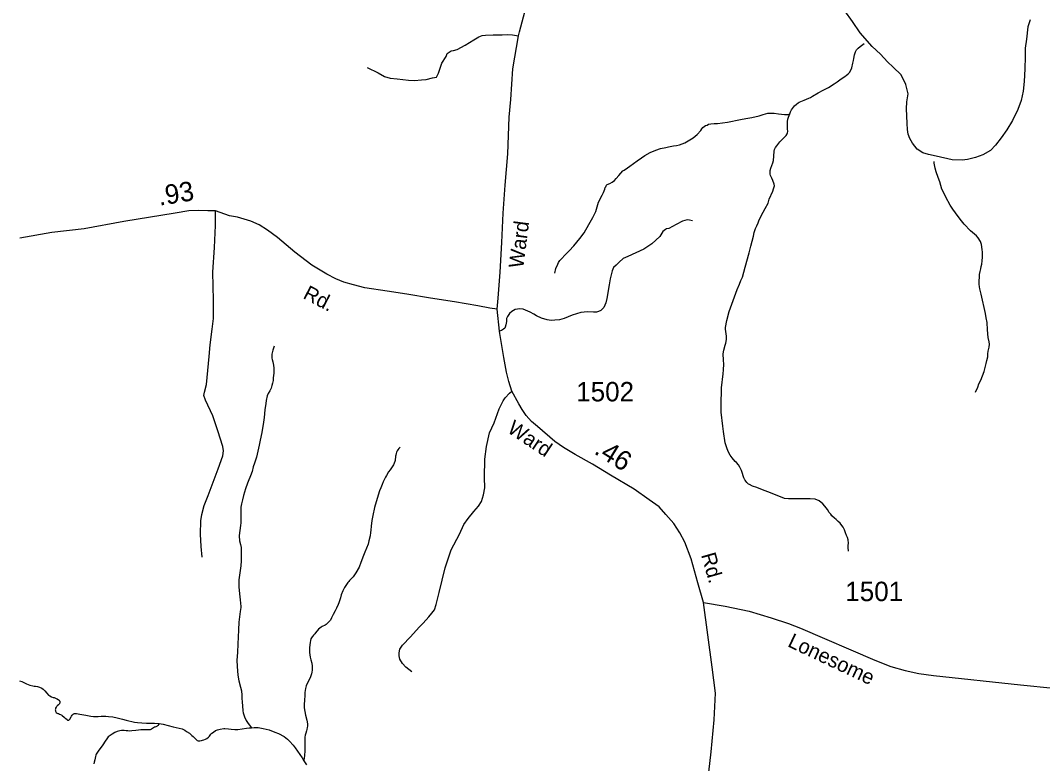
# Model space of a CAD drawing. Extents: x 2220236 to 2384410, y 720751 to 894131.
# Drawn here: x 2322567 to 2329141, y 869221 to 873998 of the extents above; entities that cross this region are included whole.
import ezdxf

# ---------------------------------------------------------------- set-up
doc = ezdxf.new("R2010")
doc.units = 0
doc.layers.add('Default', color=7, linetype='Continuous')

msp = doc.modelspace()

# ---------------------------------------------------------------- linework, layer by layer
at = {"layer": 'Default'}
for points in [[(2325633.5, 872142.7), (2325638.8, 872213), (2325652.8, 872379.9), (2325662.5, 872569.8), (2325671.3, 872759.6), (2325685.3, 872938.9), (2325701.1, 873141), (2325709.9, 873376.5), (2325720.5, 873490.8), (2325734.5, 873687.6), (2325771.4, 873898.5), (2325777.5, 873924.9), (2325835.5, 874142.9)], [(2328457, 873126), (2328407, 873135.3), (2328370.9, 873146.8), (2328334.7, 873170.6), (2328304.2, 873208.1), (2328287.9, 873240.1), (2328277.7, 873267.9), (2328273.4, 873295.9), (2328270.9, 873335.8), (2328268.3, 873385.7), (2328265.9, 873429.7), (2328267.5, 873473.7), (2328276.9, 873525.8), (2328262.3, 873585.6), (2328231.5, 873647.3), (2328181, 873698.7), (2328144.6, 873732.2), (2328098.2, 873781.7), (2328045.7, 873831.2), (2327968.7, 873918.3), (2327917.9, 873991.8), (2327869.3, 874059.3)], [(2329061.3, 874002.1), (2329046, 873955.9), (2329038.8, 873877.9), (2329029.4, 873819.7), (2329030.1, 873763.7), (2329026.8, 873687.8), (2329023.7, 873605.8), (2329016.3, 873543.7), (2329002.9, 873483.7), (2328981.7, 873425.4), (2328948.4, 873355), (2328911.1, 873294.6), (2328875.6, 873242.4), (2328838.1, 873196), (2328806.5, 873161.7), (2328756.8, 873133.1), (2328709.1, 873116.5), (2328659.2, 873104), (2328623.4, 873099.6), (2328559.2, 873102.9), (2328457, 873126)], [(2324796.5, 873694.7), (2324866.8, 873661.3), (2324908.9, 873638.4), (2324944.1, 873627.9), (2324989.7, 873622.6), (2325063.5, 873613.8), (2325102.2, 873612), (2325146.1, 873615.6), (2325175.9, 873619.1), (2325218.1, 873629.6), (2325242.7, 873633.1), (2325256.7, 873659.5), (2325277.8, 873722.8), (2325304.2, 873766.7), (2325311.2, 873786.1), (2325323.5, 873794.8), (2325337.5, 873801.9), (2325353.3, 873805.4), (2325376.2, 873810.7), (2325427.1, 873838.8), (2325483.3, 873873.9), (2325514.9, 873893.3), (2325536, 873902.1), (2325558.9, 873903.8), (2325608, 873905.6), (2325666, 873905.6), (2325701.1, 873907.3), (2325731, 873905.6), (2325771.4, 873898.5)], [(2327514.6, 873396.6), (2327517.3, 873404.1), (2327520.1, 873410.8), (2327526.1, 873424.2), (2327545.5, 873449.6), (2327558.2, 873460.8), (2327568.3, 873467.8), (2327575.4, 873472.1), (2327607.4, 873485.8), (2327637.5, 873497.6), (2327648.7, 873503.1), (2327661.4, 873510.2), (2327697.4, 873532.1), (2327729.4, 873549.8), (2327763.5, 873567.6), (2327801.4, 873589.8), (2327819.5, 873603.5), (2327846.1, 873621.8), (2327863.6, 873634.2), (2327871.4, 873639.3), (2327877.6, 873643.7), (2327891.6, 873654.1), (2327898.9, 873662.6), (2327907.2, 873678.6), (2327913.6, 873693.6), (2327921.6, 873724.4), (2327925.5, 873740.1), (2327928.1, 873754.1), (2327932.2, 873776.4), (2327937.8, 873796.3), (2327943.5, 873808.1), (2327954.3, 873819.2), (2327967.7, 873829.5), (2327992.6, 873850.3)], [(2326004.6, 872373.8), (2326010.7, 872403.7), (2326022.6, 872432), (2326028.6, 872442.1), (2326036.7, 872454), (2326044.9, 872464.1), (2326072.7, 872493.9), (2326095.9, 872517), (2326126.8, 872549.5), (2326164.7, 872595.5), (2326192.8, 872633.5), (2326202.8, 872651.9), (2326230.8, 872701.4), (2326248.8, 872731.8), (2326266.9, 872769.4), (2326284.8, 872830.1), (2326308.6, 872874.5), (2326316.6, 872892), (2326325, 872913.8), (2326328.9, 872923.8), (2326331.2, 872928.1), (2326335.4, 872938), (2326340.8, 872943.1), (2326356.9, 872949.5), (2326372.8, 872957.6), (2326388.9, 872969.6), (2326399, 872981.7), (2326415, 873001.9), (2326441, 873030.2), (2326449, 873036.1), (2326471, 873049.4), (2326487, 873061.5), (2326533, 873095.4), (2326561.6, 873114.6), (2326583, 873129.5), (2326617.1, 873148.1), (2326653, 873163.5), (2326683, 873173.8), (2326719.1, 873181.9), (2326735.2, 873185.7), (2326767.1, 873192), (2326787.1, 873193.7), (2326805.1, 873197.6), (2326824, 873204.2), (2326841.2, 873211.5), (2326873, 873230.8), (2326893.2, 873244), (2326919.8, 873265.5), (2326942.1, 873291), (2326948.7, 873302.1), (2326955.2, 873309.6), (2326973.3, 873321.9), (2326983.1, 873325.5), (2326993.1, 873330.2), (2327007.2, 873333.9), (2327029.1, 873335.6), (2327051.1, 873335.7), (2327114.6, 873344.9), (2327197.3, 873361.5), (2327233.3, 873367.8), (2327271.3, 873373.6), (2327317.3, 873383.7), (2327343.3, 873393.7), (2327373.4, 873401.6), (2327389.4, 873402.2), (2327415.4, 873401.5), (2327442.7, 873398.6), (2327461.2, 873396.2), (2327481.3, 873393.6), (2327496.6, 873392.6), (2327505.5, 873393.8), (2327514.6, 873396.6)], [(2327399.3, 872984.1), (2327391.2, 873001.7), (2327389.5, 873009.1), (2327389.2, 873019.9), (2327389.5, 873033.7), (2327393.3, 873047.8), (2327406.1, 873082), (2327410.3, 873097), (2327413.3, 873125.9), (2327415.2, 873157.8), (2327417.7, 873168.7), (2327423.4, 873181.1), (2327431.2, 873192.3), (2327450.4, 873216.9), (2327485.4, 873251.9), (2327491.7, 873258.6), (2327498.5, 873268.8), (2327500.6, 873276.3), (2327502.2, 873284.6), (2327501.4, 873300.2), (2327501.3, 873315.6), (2327501.2, 873347.6), (2327503.6, 873362.5), (2327507.3, 873375.9), (2327514.6, 873396.6)], [(2328709.3, 871607.6), (2328725.2, 871639.5), (2328731.2, 871661.9), (2328743.3, 871685.2), (2328755.8, 871713), (2328765.2, 871742), (2328771.3, 871767.6), (2328777.3, 871793.5), (2328783.3, 871811.7), (2328789.3, 871835.8), (2328789.2, 871853.8), (2328791.3, 871871.9), (2328797.4, 871897.5), (2328799.4, 871917.4), (2328797.2, 871932.2), (2328791.3, 871959.7), (2328787.3, 872008), (2328785.3, 872055.5), (2328779.3, 872085.7), (2328773.3, 872114), (2328745.5, 872237.6), (2328741.3, 872255.6), (2328737.4, 872271.8), (2328735.5, 872285.6), (2328733.4, 872301.9), (2328733.4, 872321.7), (2328735.5, 872349.6), (2328736.2, 872365.2), (2328739.5, 872383.4), (2328743, 872400.9), (2328745.9, 872416.4), (2328749.5, 872431.4), (2328753.4, 872453), (2328755.3, 872475.3), (2328755.4, 872508.1), (2328753.4, 872526), (2328747.5, 872557.8), (2328741.5, 872577.9), (2328727.6, 872599.6), (2328715.4, 872613.9), (2328677.5, 872645.9), (2328637.6, 872687.7), (2328611.4, 872719.5), (2328581.3, 872761), (2328563.5, 872785.7), (2328547.5, 872809.7), (2328519.6, 872861.7), (2328505.4, 872890), (2328493.6, 872914.1), (2328479.5, 872959.5), (2328469.5, 872989.3), (2328457.5, 873024.3), (2328449.5, 873047.7), (2328443.6, 873079.5), (2328443.5, 873091.7)], [(2327892.7, 870585.3), (2327890.7, 870609.1), (2327890.8, 870621.5), (2327892.7, 870637.1), (2327890.6, 870659.1), (2327886.6, 870673.7), (2327880.7, 870687.5), (2327874.6, 870703.6), (2327866.8, 870723.7), (2327858.7, 870739.8), (2327850.6, 870751.9), (2327838.6, 870765.4), (2327826.8, 870777.1), (2327812.6, 870789.7), (2327802.7, 870797.5), (2327786.7, 870813.3), (2327778.6, 870823.5), (2327768.7, 870835.5), (2327758.8, 870853.1), (2327740.7, 870875.4), (2327728.7, 870889.7), (2327704.7, 870909.2), (2327678.3, 870919.5), (2327646.7, 870923.2), (2327568.7, 870923.2), (2327506.5, 870922.4), (2327481.8, 870924.6), (2327402.7, 870955.8), (2327328.6, 870985.6), (2327302.6, 870995.3), (2327276, 871004.8), (2327256.6, 871013.8), (2327250.7, 871017.8), (2327244.7, 871021.5), (2327238.6, 871027.9), (2327232.5, 871035.8), (2327228.7, 871041.5), (2327226.5, 871045.4), (2327220.6, 871057.6), (2327214.7, 871071.3), (2327210.7, 871085.8), (2327204.7, 871105.3), (2327194.6, 871125.3), (2327184.6, 871141.3), (2327172.6, 871155.6), (2327164.7, 871163.5), (2327144.5, 871185.7), (2327131, 871203.9), (2327118.6, 871227.3), (2327109.5, 871249.9), (2327100.6, 871281.5), (2327088.7, 871355.7), (2327084.6, 871389.1), (2327074.6, 871479.9), (2327074.7, 871555.4), (2327076.8, 871603.9), (2327076.6, 871635.9), (2327086.8, 871725.7), (2327088.7, 871752), (2327090.8, 871787.3), (2327088.8, 871813.7), (2327087.5, 871854.6), (2327090.7, 871877.6), (2327098.8, 871909.9), (2327102.9, 871923.3), (2327108.9, 871946.5), (2327108.8, 871969.5), (2327106.7, 871980.1), (2327103, 871999.5), (2327101.9, 872011.1), (2327102.8, 872023.3), (2327109.9, 872069.6), (2327124.8, 872126.1), (2327150.7, 872196.8), (2327177, 872267.7), (2327191, 872301.9), (2327201.4, 872326.1), (2327210.9, 872347.9), (2327227.9, 872412.6), (2327253.3, 872503.9), (2327265.1, 872547.8), (2327281, 872610.1), (2327287.1, 872635.7), (2327295.2, 872659.9), (2327303, 872677.4), (2327311, 872697.3), (2327319.1, 872715.9), (2327345, 872766.2), (2327357.1, 872789.5), (2327375.3, 872824), (2327383.2, 872849.8), (2327405.3, 872901.5), (2327411.1, 872915.7), (2327416.2, 872933.9), (2327415.3, 872946.1), (2327407.2, 872968), (2327399.3, 872984.1)], [(2325633.5, 872142.7), (2325585.2, 872147.9), (2325507.9, 872163.7), (2325358.6, 872188.4), (2325204, 872213), (2325051.2, 872239.3), (2324926.5, 872256.9), (2324782.5, 872278), (2324708.7, 872297.3), (2324647.2, 872314.9), (2324596.3, 872336), (2324538.3, 872365.9), (2324440.3, 872425), (2324331.4, 872507.8), (2324220.4, 872602.5), (2324155.9, 872649.9), (2324103.5, 872683.3), (2324049.4, 872706.7), (2323963.2, 872733.8), (2323911.1, 872741.3), (2323820.8, 872773.7), (2323771.6, 872773.7), (2323711.9, 872777.2), (2323650.4, 872773.6), (2323562.6, 872759.6), (2323232.3, 872705.1), (2322975.9, 872657.6), (2322768.6, 872634.8), (2322562.2, 872597.9)], [(2323735.6, 870548.5), (2323730.3, 870617), (2323725, 870696.1), (2323726.8, 870780.5), (2323733.8, 870822.7), (2323749.6, 870878.9), (2323774.2, 870943.9), (2323839.2, 871114.4), (2323869.1, 871198.8), (2323872.6, 871230.4), (2323869.1, 871258.6), (2323837.5, 871358.7), (2323804.1, 871455.4), (2323756.7, 871557.4), (2323746.1, 871587.2), (2323751.4, 871608.3), (2323763.7, 871657.5), (2323781.3, 871836.8), (2323786.5, 871912.4), (2323800.6, 872014.3), (2323809.4, 872081.1), (2323809.4, 872200.7), (2323804.1, 872379.9), (2323815.5, 872538.1), (2323820.8, 872680.5), (2323820.8, 872773.7)], [(2326889.4, 872710.4), (2326870.1, 872713.9), (2326854.3, 872715.6), (2326824.4, 872706.9), (2326784, 872685.8), (2326738.4, 872661.2), (2326722.6, 872657.6), (2326715.5, 872654.1), (2326699.7, 872641.8), (2326678.6, 872608.4), (2326627.7, 872561), (2326576.8, 872527.6), (2326525.8, 872503), (2326473.1, 872480.1), (2326443.3, 872467.8), (2326418.7, 872443.2), (2326399.4, 872423.9), (2326381.8, 872409.8), (2326373, 872388.7), (2326360.7, 872337.8), (2326353.7, 872299.1), (2326339.6, 872211.2), (2326332.6, 872183.1), (2326318.6, 872153.2), (2326308, 872140.9), (2326299.2, 872133.9), (2326285.2, 872126.8), (2326272.9, 872123.3), (2326251.8, 872121.6), (2326214.9, 872125.1), (2326171, 872119.8), (2326114.8, 872104), (2326064.7, 872082.9), (2326033.1, 872072.3), (2326005, 872070.6), (2325980.4, 872068.8), (2325954.1, 872074.1), (2325918.9, 872084.7), (2325885.6, 872098.7), (2325869.8, 872109.3), (2325845.2, 872123.3), (2325815.3, 872135.6), (2325801.5, 872141.2), (2325778.4, 872144.4), (2325748.6, 872139.1), (2325727.5, 872126.6), (2325711.7, 872114.5), (2325699.4, 872095.2), (2325694.1, 872082.9), (2325692.4, 872061.8), (2325688.8, 872040.7), (2325685.3, 872026.6), (2325681.8, 872019.6), (2325674.8, 872012.6), (2325660.7, 872003.8), (2325648.8, 872000.4)], [(2326959.7, 870256.7), (2326924.6, 870383.2), (2326880.6, 870536.2), (2326840.2, 870643.4), (2326808.6, 870704.9), (2326770, 870764.7), (2326719, 870822.7), (2326675.1, 870870.1), (2326611.9, 870915.8), (2326513.5, 870984.4), (2326362, 871074), (2326247.2, 871144.8), (2326134.6, 871207.6), (2326060.1, 871252.7), (2326003.7, 871290.2), (2325892.6, 871386.9), (2325854, 871420.3), (2325820, 871458.2), (2325793.6, 871495.9), (2325773.3, 871533.7), (2325727.3, 871614.3), (2325708.2, 871677.5), (2325692.4, 871736.6), (2325676.5, 871831.5), (2325650.2, 871986.2), (2325648.8, 872000.4), (2325633.5, 872142.7)], [(2324198.3, 871903.4), (2324194.7, 871890.2), (2324190.8, 871877.7), (2324188.7, 871870.2), (2324186.6, 871861.9), (2324184.8, 871853.6), (2324183.9, 871846.2), (2324183.5, 871835.6), (2324184.7, 871825.8), (2324186.6, 871817.7), (2324190.6, 871803.8), (2324194.7, 871781), (2324196.7, 871762.3), (2324196.6, 871741.7), (2324196.6, 871730.3), (2324194.6, 871716.2), (2324192.7, 871699.7), (2324192.7, 871684.1), (2324189.3, 871665.9), (2324184.6, 871651.7), (2324178.6, 871633.5), (2324170.6, 871617.5), (2324160.6, 871599.9), (2324154.6, 871584.1), (2324146.6, 871554.1), (2324144.6, 871536), (2324138.5, 871494), (2324134.6, 871446.2), (2324130.5, 871415.8), (2324120.5, 871348), (2324108.6, 871299.9), (2324102.6, 871267.6), (2324094.5, 871229.7), (2324084.5, 871189.8), (2324076.5, 871165.7), (2324072.5, 871151.5), (2324064.5, 871127.4), (2324056.5, 871097.7), (2324046.4, 871070), (2324032.5, 871033.4), (2324028.5, 871023.5), (2324014.5, 870985.9), (2324008.5, 870966), (2324002.4, 870943.6), (2323994.5, 870915.4), (2323988.3, 870891.4), (2323984.4, 870869.8), (2323984.5, 870847.6), (2323984.5, 870814), (2323984.3, 870789.4), (2323984.4, 870768), (2323982.5, 870751.5), (2323978.4, 870719.5), (2323976.4, 870703.8), (2323974.4, 870685.5), (2323976.5, 870652.8), (2323982.5, 870629.2), (2323986.3, 870609.8), (2323986.4, 870601.6), (2323986.3, 870579.4), (2323986.4, 870554), (2323986.4, 870523.6), (2323984.3, 870491.5), (2323980.3, 870461.9), (2323976.4, 870431.3), (2323972.4, 870401.5), (2323972.2, 870357.3), (2323976.3, 870311.5), (2323980.2, 870274), (2323984.3, 870229.7), (2323984.3, 870223.1), (2323980.3, 870199.2), (2323972.4, 870129.2), (2323970.2, 870079.9), (2323968.3, 870033.8), (2323966.2, 869991.1), (2323962.2, 869933.5), (2323958.2, 869885.7), (2323960.2, 869845.6), (2323964.3, 869789.1), (2323972.3, 869751.7), (2323982.1, 869711), (2323988.3, 869687.5), (2323990.2, 869659.8), (2323990.2, 869641.7), (2323992.2, 869615.6), (2323994.3, 869590.9), (2323998.2, 869559.2), (2324000.2, 869547.7), (2324004.2, 869533.1), (2324006.3, 869527.6), (2324008.1, 869521), (2324018.3, 869497.6), (2324031.5, 869478.4), (2324039.5, 869467.3), (2324053.1, 869449.8)], [(2325083.7, 869810.3), (2325046.8, 869840.1), (2325024, 869864.7), (2325008.2, 869891.1), (2325002.9, 869914), (2325002.9, 869933.3), (2325006.4, 869956.1), (2325024, 869982.5), (2325074.9, 870035.2), (2325131.1, 870098.5), (2325157.5, 870123.1), (2325194.4, 870163.5), (2325213.7, 870188.2), (2325229.5, 870209.2), (2325240.1, 870242.6), (2325261.1, 870320), (2325299.8, 870478.2), (2325338.4, 870594.2), (2325391.1, 870696.1), (2325419.2, 870757.6), (2325447.3, 870796.3), (2325482.5, 870840.2), (2325512.3, 870875.4), (2325533.4, 870905.3), (2325545.7, 870949.2), (2325554.5, 870993.2), (2325552.7, 871059.9), (2325554.5, 871177.7), (2325565, 871258.6), (2325584.3, 871346.4), (2325614.2, 871411.5), (2325646.7, 871501.1), (2325671.3, 871552.1), (2325685.3, 871571.4), (2325711.7, 871601.3), (2325727.3, 871614.3)], [(2325008.9, 871254), (2325000.8, 871245.4), (2324994, 871236.9), (2324989.2, 871230.2), (2324986.4, 871222.6), (2324982.7, 871213.5), (2324980.7, 871203.6), (2324980, 871197), (2324978.8, 871187.9), (2324977.6, 871176.5), (2324976.8, 871168.2), (2324974.9, 871161.5), (2324970.9, 871151.6), (2324966.9, 871141.6), (2324963.2, 871134), (2324958.8, 871128.1), (2324944.6, 871109.5), (2324934.7, 871095.9), (2324920.7, 871071.5), (2324914.7, 871061.4), (2324908.7, 871048), (2324900.7, 871032), (2324892.8, 871015.3), (2324884.7, 870993.8), (2324876.7, 870973.6), (2324860.7, 870925.4), (2324844.7, 870867.3), (2324832.6, 870816), (2324826.7, 870783.7), (2324822.6, 870747.5), (2324820.6, 870722), (2324818.7, 870705.5), (2324816.6, 870684), (2324808.6, 870653.3), (2324802.7, 870631.9), (2324792.6, 870605.8), (2324782.7, 870579.2), (2324774.5, 870557.7), (2324756.5, 870513.3), (2324744.6, 870483.4), (2324724.6, 870447.2), (2324706.7, 870421.8), (2324684.5, 870397.1), (2324678.5, 870391.3), (2324672.6, 870383.6), (2324660.5, 870365.9), (2324650.5, 870351.5), (2324640.6, 870331.3), (2324630.6, 870305.5), (2324624.6, 870285.6), (2324614.6, 870253.2), (2324610.6, 870243.2), (2324600.5, 870219.8), (2324590.5, 870201.4), (2324578.4, 870177.9), (2324568.5, 870157.7), (2324560.4, 870143.5), (2324550.5, 870131.5), (2324534.4, 870115.3), (2324526.1, 870110.9), (2324507.9, 870102), (2324500.5, 870097.5), (2324484.4, 870083.8), (2324464.3, 870061.6), (2324460.4, 870055.6), (2324452.4, 870045.5), (2324448.4, 870039.5), (2324444.4, 870035.3), (2324438.5, 870029.3), (2324434.4, 870021.7), (2324432.4, 870011.8), (2324430.5, 869999.5), (2324428.3, 869983.9), (2324426.5, 869965.6), (2324426.4, 869951.8), (2324426.4, 869933.5), (2324428.3, 869919.8), (2324430.4, 869905.1), (2324434.5, 869887.3), (2324440.4, 869865.3), (2324442.4, 869845.8), (2324442.4, 869835.8), (2324442.4, 869821.2), (2324440.9, 869808.7), (2324438.4, 869797.2), (2324431.6, 869777.1), (2324424.3, 869759.6), (2324414.3, 869739.6), (2324404.4, 869719.4), (2324400.4, 869703.6), (2324396.3, 869677.2), (2324396.4, 869655), (2324394.4, 869631.1), (2324392.3, 869597.4), (2324392.3, 869579.4), (2324396.3, 869555), (2324400.3, 869531.3)], [(2326724.5, 867487.4), (2326798.1, 867850.5), (2326866.6, 868166.9), (2326883.9, 868252.8), (2326922.8, 868446.3), (2326945.6, 868743.4), (2326974.8, 868997.8), (2327008.9, 869295.3), (2327028.2, 869502.7), (2327037, 869673.2), (2327015.9, 869840.1), (2326959.7, 870256.7)], [(2326959.7, 870256.7), (2327100.2, 870232.1), (2327254.8, 870200.5), (2327395.3, 870158.3), (2327507.7, 870121.4), (2327583.3, 870091.5), (2328062.8, 869885.8), (2328164.7, 869845.4), (2328257.8, 869819), (2328345.6, 869799.7), (2328440.4, 869787.4), (2328999, 869727.6), (2329211.6, 869704.8), (2329376.7, 869671.4), (2329612, 869599.3), (2329810.5, 869530.8), (2330167.1, 869409.5), (2330207.4, 869394), (2330339.1, 869343.5), (2330437.6, 869312.8), (2330527.4, 869280.8)], [(2322561, 869753), (2322575.9, 869747.8), (2322593.6, 869740.3), (2322605.9, 869733.4), (2322615.7, 869728.8), (2322627.8, 869725.3), (2322645.8, 869721.1), (2322655.9, 869719.1), (2322663.7, 869717.8), (2322675.8, 869715.9), (2322689.8, 869711.5), (2322703.8, 869705.4), (2322713.9, 869699.2), (2322717.9, 869695.4), (2322723.9, 869689.1), (2322735.8, 869673.1), (2322747.9, 869661.2), (2322755.5, 869655.9), (2322767.7, 869649.8), (2322777.3, 869646), (2322783.2, 869644.7), (2322787.4, 869643.2), (2322791.5, 869641.8), (2322795.8, 869639.6), (2322803.7, 869635.7), (2322811.9, 869631), (2322815.9, 869627.2), (2322818.4, 869624.9), (2322819.9, 869621.6), (2322820.6, 869615), (2322819.8, 869609.4), (2322818, 869605.9), (2322815.9, 869603.4), (2322811.9, 869599), (2322804, 869591.5), (2322800.9, 869588), (2322797.9, 869583.8), (2322793.5, 869577.1), (2322791.8, 869571.2), (2322791.4, 869566.4), (2322791.8, 869561.4), (2322793, 869557.2), (2322794.9, 869553.3), (2322797.9, 869549.2), (2322802.4, 869545.4), (2322807.9, 869543.2), (2322811.8, 869541.6), (2322818.5, 869538.7), (2322825.6, 869535.8), (2322833.8, 869531.1), (2322835.9, 869529.6), (2322847.9, 869519.3), (2322852.5, 869515.5), (2322860, 869509.2), (2322867, 869503.6), (2322870.5, 869500.6), (2322872.1, 869499.9), (2322873.8, 869499.1), (2322874.8, 869499.2), (2322875.8, 869499.2), (2322877.7, 869500.1), (2322879.9, 869501), (2322881.5, 869501.8), (2322883.6, 869504.3), (2322885.1, 869506.2), (2322893.9, 869521.2), (2322896.3, 869525.5), (2322899.9, 869531.4), (2322902.7, 869534.7), (2322907, 869538.1), (2322909.5, 869540), (2322912, 869541.7), (2322913.8, 869541.8), (2322927.5, 869541.5), (2322950, 869539.1), (2322987.5, 869531.6), (2323019.9, 869525.5), (2323037.9, 869523.1), (2323065.9, 869523.4), (2323086, 869525), (2323116, 869525.5), (2323133.9, 869523.8), (2323161.8, 869519.9), (2323189.9, 869513.7), (2323224.1, 869505.3), (2323247.9, 869499.7), (2323300, 869487), (2323320, 869483.8), (2323347.9, 869481.6)], [(2323459.9, 869477.1), (2323457.2, 869473.8), (2323450, 869465.3), (2323446.3, 869461.8), (2323441.6, 869459.2), (2323437.9, 869457.4), (2323432, 869455.6), (2323428.1, 869453.6), (2323424, 869451.1), (2323422, 869449.4), (2323416, 869444.9), (2323410.3, 869441.5), (2323406, 869439.7), (2323401.9, 869437.9), (2323393.9, 869437.6), (2323389.9, 869437.5), (2323369.5, 869437.4), (2323351.9, 869437.5), (2323340.7, 869437), (2323326, 869435.6), (2323309.8, 869433.4), (2323283.9, 869431.3), (2323266.8, 869429.8), (2323257.9, 869430.2), (2323247.9, 869431.6), (2323234, 869433.5), (2323228.2, 869434), (2323218, 869433.6), (2323205.9, 869431.5), (2323189.8, 869427.5), (2323173.1, 869420.4), (2323156, 869409.7), (2323143.9, 869401), (2323131.9, 869391.5), (2323122.7, 869380.5), (2323112, 869365.2), (2323097.9, 869341.6), (2323079.9, 869317.1), (2323071.9, 869307), (2323067, 869300.2), (2323057.9, 869287.6), (2323053.6, 869280.8), (2323051.8, 869274.9), (2323049.8, 869265), (2323045.8, 869245.3), (2323041.9, 869229.5), (2323039.9, 869219.6)], [(2323347.9, 869481.6), (2323377.9, 869481.2), (2323399.9, 869481.3), (2323430, 869480.1), (2323454.1, 869477.7), (2323459.9, 869477.1)], [(2323459.9, 869477.1), (2323486.1, 869473.4), (2323518, 869465.5), (2323550, 869457), (2323588, 869447.2), (2323606.2, 869442.9), (2323624.1, 869435.5), (2323636, 869426.9), (2323654.1, 869415.5), (2323670.1, 869401.3), (2323678, 869393.5), (2323688.1, 869383.1), (2323692, 869379.2), (2323704, 869369.1), (2323710.3, 869366.8), (2323721.6, 869366.4), (2323732, 869369.5), (2323738.2, 869371.3), (2323746.1, 869373.2), (2323758.1, 869376.9), (2323766.4, 869381.5), (2323777, 869390.9), (2323782.1, 869397.7), (2323792, 869409.5), (2323798.2, 869415.6), (2323808, 869423.4), (2323822.1, 869433), (2323834.1, 869437.5), (2323852.1, 869441.6), (2323874.2, 869444.9), (2323882.2, 869445.2), (2323904.5, 869443), (2323922.2, 869441.1), (2323946.2, 869439.7), (2323966.2, 869439.7), (2323992.1, 869443.1), (2324020.1, 869447.7), (2324038.1, 869449.2), (2324053.1, 869449.8)], [(2324400.3, 869531.3), (2324408.4, 869499.6), (2324411.4, 869488.4), (2324413.1, 869472.8), (2324412.3, 869461.2), (2324411.3, 869452.9), (2324409.2, 869440.6), (2324406.4, 869431.5), (2324401.6, 869416.5), (2324398.3, 869403.2), (2324397.1, 869390.1), (2324396.3, 869364.7), (2324396.2, 869347.3), (2324396.2, 869327.7), (2324396.2, 869312.9), (2324396.3, 869301.5), (2324394.2, 869273.4), (2324392.2, 869255.3), (2324390.3, 869243), (2324390.3, 869238)], [(2324053.1, 869449.8), (2324070.2, 869451.4), (2324096.2, 869451.6), (2324129, 869446.4), (2324165.8, 869437.3), (2324204.2, 869423.2), (2324227.8, 869413.4), (2324262.3, 869393.6), (2324284.3, 869377.3), (2324297.7, 869363.8), (2324321.5, 869339.4), (2324334.3, 869321.1), (2324348.3, 869299.5), (2324378.3, 869257.1), (2324390.3, 869238)], [(2324390.3, 869238), (2324406.3, 869213.2)]]:
    msp.add_lwpolyline(points, dxfattribs=at)

# ---------------------------------------------------------------- texts
for s, height, rotation, p in [('.93', 125, 9.09577, (2323460.9, 872806.6)), ('Ward', 95, 82.76262, (2325800.8, 872401.6)), ('Rd.', 95, 332.46368, (2324378.3, 872214.7)), ('Ward', 95, 326.38075, (2325691.6, 871354.7)), ('.46', 125, 328.33662, (2326250.3, 871216.3)), ('Rd.', 95, 285.93877, (2326943.9, 870562.3)), ('Lonesome', 95, 334.73133, (2327495.7, 869976.1))]:
    msp.add_text(s, height=height, rotation=rotation, dxfattribs=at).set_placement(p)
for s, p in [('1502', (2326141.7, 871548.9)), ('1501', (2327872.3, 870264.8))]:
    msp.add_text(s, height=125, dxfattribs=at).set_placement(p)

doc.saveas('drawing.dxf')
